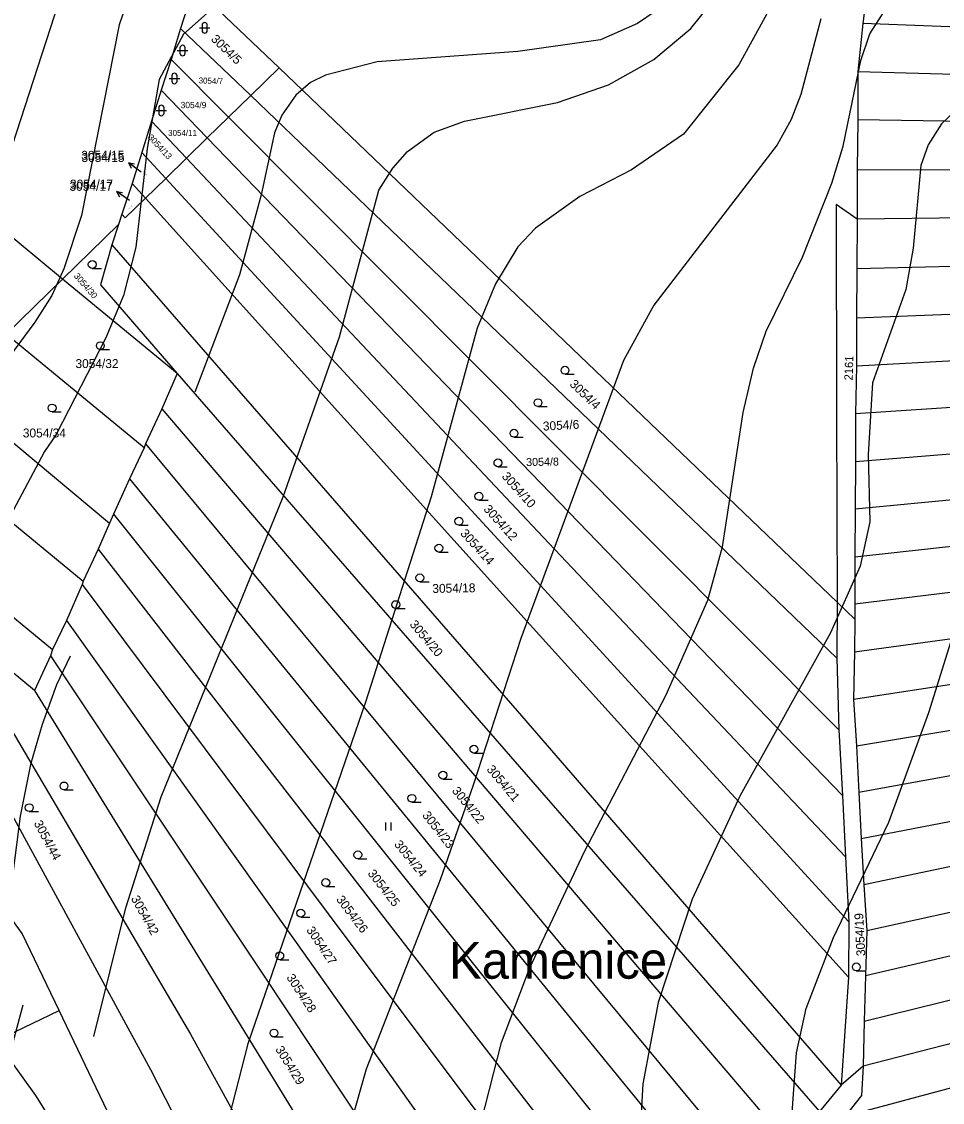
# Model space of a CAD drawing. Extents: x -555860 to -552701, y -1187050 to -1182291.
# Drawn here: x -554421.8 to -554246.1, y -1183192.6 to -1182986.4 of the extents above; entities that cross this region are included whole.
import ezdxf

# ---------------------------------------------------------------- set-up
doc = ezdxf.new("R2010")
doc.units = 0
for name, color, linetype in [('LEG_2b', 7, 'Continuous'), ('Level 16', 7, 'Continuous'), ('Level 25', 7, 'Continuous'), ('Level 40', 7, 'Continuous'), ('Level 41', 7, 'Continuous'), ('navrh_BV', 7, 'Continuous'), ('Parcelní čísla', 7, 'Continuous'), ('stav_BV', 7, 'Continuous')]:
    doc.layers.add(name, color=color, linetype=linetype)

msp = doc.modelspace()

# ---------------------------------------------------------------- linework, layer by layer
at = {"layer": 'Level 16'}
for p, q in [((-554398.97, -1183015.09), (-554401.38, -1183013.3)), ((-554401.38, -1183013.3), (-554400.28, -1183013.5)), ((-554401.38, -1183013.3), (-554400.88, -1183014.3)), ((-554401.21, -1183020.52), (-554403.66, -1183018.79)), ((-554403.66, -1183018.79), (-554402.55, -1183018.96)), ((-554403.66, -1183018.79), (-554403.13, -1183019.77))]:
    msp.add_line(p, q, dxfattribs=at)
at = {"layer": 'Level 25'}
for p, q in [((-554387.87, -1182987.55), (-554385.87, -1182987.55)), ((-554387.37, -1182987.05), (-554387.37, -1182988.05)), ((-554386.37, -1182988.05), (-554386.37, -1182987.05)), ((-554392.1, -1182991.88), (-554390.1, -1182991.88)), ((-554391.6, -1182991.38), (-554391.6, -1182992.38)), ((-554390.6, -1182992.38), (-554390.6, -1182991.38)), ((-554393.64, -1182997.2), (-554391.64, -1182997.2)), ((-554393.14, -1182996.7), (-554393.14, -1182997.7)), ((-554392.14, -1182997.7), (-554392.14, -1182996.7)), ((-554396.13, -1183003.31), (-554394.13, -1183003.31)), ((-554395.63, -1183002.81), (-554395.63, -1183003.81)), ((-554394.63, -1183003.81), (-554394.63, -1183002.81)), ((-554408.33, -1183033.45), (-554406.58, -1183033.45)), ((-554406.78, -1183048.93), (-554405.03, -1183048.93)), ((-554318.11, -1183053.63), (-554316.36, -1183053.63)), ((-554415.99, -1183060.83), (-554414.24, -1183060.83)), ((-554323.27, -1183059.81), (-554321.52, -1183059.81)), ((-554327.85, -1183065.65), (-554326.1, -1183065.65)), ((-554330.91, -1183071.3), (-554329.16, -1183071.3)), ((-554334.54, -1183077.67), (-554332.79, -1183077.67)), ((-554338.36, -1183082.44), (-554336.61, -1183082.44)), ((-554342.18, -1183087.57), (-554340.43, -1183087.57)), ((-554345.81, -1183093.23), (-554344.06, -1183093.23)), ((-554350.39, -1183098.35), (-554348.64, -1183098.35)), ((-554335.49, -1183125.94), (-554333.74, -1183125.94)), ((-554341.41, -1183130.89), (-554339.66, -1183130.89)), ((-554413.72, -1183132.95), (-554411.97, -1183132.95)), ((-554347.33, -1183135.31), (-554345.58, -1183135.31)), ((-554420.35, -1183137.09), (-554418.6, -1183137.09)), ((-554352.31, -1183140.67), (-554352.31, -1183139.17)), ((-554352.31, -1183140.67), (-554352.31, -1183139.17)), ((-554351.31, -1183140.67), (-554351.31, -1183139.17)), ((-554351.31, -1183140.67), (-554351.31, -1183139.17)), ((-554357.65, -1183146.09), (-554355.9, -1183146.09)), ((-554363.76, -1183151.39), (-554362.01, -1183151.39)), ((-554368.54, -1183157.23), (-554366.79, -1183157.23)), ((-554372.55, -1183165.36), (-554370.8, -1183165.36)), ((-554262.52, -1183167.48), (-554260.77, -1183167.48)), ((-554373.65, -1183180.1), (-554371.9, -1183180.1))]:
    msp.add_line(p, q, dxfattribs=at)
for centre in [(-554408.33, -1183032.7), (-554406.78, -1183048.18), (-554318.11, -1183052.88), (-554323.27, -1183059.06), (-554415.99, -1183060.08), (-554327.85, -1183064.9), (-554330.91, -1183070.55), (-554334.54, -1183076.92), (-554338.36, -1183081.69), (-554342.18, -1183086.82), (-554345.81, -1183092.48), (-554350.39, -1183097.6), (-554335.49, -1183125.19), (-554341.41, -1183130.14), (-554413.72, -1183132.2), (-554347.33, -1183134.56), (-554420.35, -1183136.34), (-554357.65, -1183145.34), (-554363.76, -1183150.64), (-554368.54, -1183156.48), (-554372.55, -1183164.61), (-554262.52, -1183166.73), (-554373.65, -1183179.35)]:
    msp.add_circle(centre, 0.75, dxfattribs=at)
for centre, start, end in [((-554386.87, -1182987.05), 0, 180), ((-554386.87, -1182988.05), 180, 359.9879), ((-554391.1, -1182991.38), 0, 180), ((-554391.1, -1182992.38), 180, 359.9879), ((-554392.64, -1182996.7), 0, 180), ((-554392.64, -1182997.7), 180, 359.9879), ((-554395.13, -1183002.81), 0, 180), ((-554395.13, -1183003.81), 180, 359.9879)]:
    msp.add_arc(centre, 0.5, start, end, dxfattribs=at)
at = {"layer": 'Level 40'}
for points in [[(-554399.53, -1182976.25), (-554403.2, -1182986.98), (-554410.4, -1183023.38), (-554413.78, -1183033.54), (-554416.04, -1183038.62), (-554419.29, -1183043.7), (-554443.42, -1183076.3), (-554449.63, -1183088.58), (-554452.17, -1183098.74)], [(-554269.28, -1182985.85), (-554273.09, -1183000.24), (-554274.93, -1183005.04), (-554277.61, -1183009.84), (-554301.17, -1183040.46), (-554306.96, -1183051.04), (-554326.51, -1183104.07), (-554335.61, -1183132.04), (-554341.96, -1183150.11), (-554356.07, -1183186.23), (-554367.64, -1183226.87), (-554368.34, -1183231.67), (-554368.06, -1183240.7), (-554367.22, -1183245.22), (-554364.39, -1183254.25), (-554363.41, -1183263.28), (-554364.25, -1183267.8), (-554378.93, -1183312.95), (-554381.42, -1183324.61)]]:
    msp.add_lwpolyline(points, dxfattribs=at)
at = {"layer": 'Level 41'}
for points in [[(-554215.47, -1182880.28), (-554220.74, -1182888.76), (-554234.99, -1182912.47), (-554251.36, -1182936.17), (-554262.37, -1182957.91), (-554273.66, -1182970.47), (-554278.59, -1182981.9), (-554278.88, -1182983.59), (-554284.95, -1182994.59), (-554295.53, -1183007.86), (-554305.41, -1183014.63), (-554315.29, -1183019.71), (-554323.75, -1183025.78), (-554327.14, -1183029.31), (-554331.37, -1183036.37), (-554334.9, -1183044.83), (-554343.65, -1183077.01), (-554356.21, -1183116.24), (-554378.65, -1183181.43), (-554382.17, -1183195.26), (-554386.69, -1183223.34)], [(-554411.53, -1182972.72), (-554426.06, -1183017.46), (-554428.32, -1183021.97), (-554439.04, -1183037.78), (-554456.82, -1183060.07), (-554462.6, -1183068.73), (-554467.55, -1183077.85), (-554471.67, -1183089.14)], [(-554265.75, -1183417.52), (-554269.14, -1183412.44), (-554271.68, -1183406.94), (-554275.21, -1183395.08), (-554276.2, -1183389.16), (-554277.61, -1183357.55), (-554277.89, -1183316.06), (-554276.2, -1183268.64), (-554275.77, -1183208.53), (-554273.94, -1183183.13), (-554272.1, -1183174.66), (-554266.88, -1183161.11), (-554256.3, -1183139.1), (-554248.68, -1183118.21), (-554240.64, -1183092.53), (-554229.77, -1183053.02), (-554223.14, -1183031.29), (-554216.93, -1183013.51), (-554214.1, -1183007.58), (-554197.45, -1182977.95)], [(-554408.05, -1183180.03), (-554401.93, -1183155.47), (-554395.16, -1183134.3), (-554371.87, -1183077.01), (-554361.15, -1183046.53), (-554353.65, -1183018.51), (-554350.99, -1183014.35), (-554348.17, -1183011.11), (-554343.08, -1183007.44), (-554337.3, -1183005.32), (-554319.52, -1183001.79), (-554309.78, -1182998.41), (-554301.17, -1182993.61), (-554294.12, -1182987.68), (-554290.17, -1182982.74)], [(-554335.61, -1183202.32), (-554330.24, -1183181.15), (-554324.88, -1183167.04), (-554314.41, -1183144.73), (-554298.78, -1183114.83), (-554290.87, -1183096.76), (-554288.05, -1183086.6), (-554284.1, -1183060.92), (-554282.12, -1183052.45), (-554279.72, -1183045.4), (-554272.81, -1183031.29), (-554267.17, -1183017.18), (-554265.05, -1183010.12), (-554261.66, -1182993.75), (-554259.97, -1182988.67), (-554255.59, -1182981.9)], [(-554386.41, -1182984.72), (-554390.91, -1182988.76), (-554395.58, -1182997.42), (-554397.84, -1183010.54), (-554400.04, -1183029.42), (-554402.35, -1183038.62), (-554405.74, -1183046.67), (-554415.2, -1183065.16), (-554417.45, -1183068.4), (-554432.13, -1183095.92)], [(-554300.92, -1182984.41), (-554304.28, -1182986.69), (-554311.33, -1182989.8), (-554327.14, -1182992.05), (-554353.95, -1182994.03), (-554363.83, -1182996.57), (-554366.65, -1182997.98), (-554369.47, -1183000.38), (-554372.16, -1183004.19), (-554373.57, -1183007.58), (-554376.11, -1183019.43), (-554380.2, -1183034.67), (-554388.72, -1183057.06)], [(-554237.67, -1182997.7), (-554246.28, -1183005.89), (-554248.82, -1183009.84), (-554250.23, -1183013.79), (-554251.64, -1183029.59), (-554253.05, -1183037.5), (-554259.4, -1183055.28), (-554260.25, -1183068.96), (-554259.97, -1183081.8), (-554261.8, -1183090.27), (-554267.45, -1183102.97), (-554284.66, -1183134.02), (-554293.83, -1183153.78), (-554300.33, -1183173.53), (-554303.29, -1183189.05), (-554304.84, -1183217.28), (-554304.01, -1183259.48), (-554305.69, -1183309), (-554305.41, -1183314.36), (-554306.25, -1183352.47), (-554308.65, -1183374.2), (-554312.32, -1183393.96), (-554312.32, -1183402.99), (-554310.63, -1183419.92)], [(-554412.51, -1183107.43), (-554415.18, -1183112.88), (-554417.88, -1183120.47), (-554420.13, -1183128.09), (-554422.11, -1183137.97), (-554423.8, -1183151.38)], [(-554421.57, -1183174.05), (-554424.65, -1183185.39)]]:
    msp.add_lwpolyline(points, dxfattribs=at)
at = {"layer": 'navrh_BV'}
for p, q in [((-554260.14, -1182977.6), (-554261.3, -1182986.71)), ((-554388.93, -1182979.65), (-554391.47, -1182987.64)), ((-554388.93, -1182979.65), (-554372.68, -1182995.2)), ((-554261.3, -1182986.71), (-554262.22, -1182995.89)), ((-554160.44, -1182990.72), (-554261.3, -1182986.71)), ((-554391.47, -1182987.64), (-554393.27, -1182993.57)), ((-554378.08, -1183000.47), (-554391.47, -1182987.64)), ((-554393.27, -1182993.57), (-554395.17, -1182999.46)), ((-554393.27, -1182993.57), (-554382.31, -1183004.59)), ((-554372.68, -1182995.2), (-554378.08, -1183000.47)), ((-554316.77, -1183048.71), (-554372.68, -1182995.2)), ((-554262.22, -1182995.89), (-554161.23, -1182998.55)), ((-554262.22, -1182995.89), (-554262.21, -1183005.1)), ((-554395.17, -1182999.46), (-554397, -1183005.38)), ((-554386.38, -1183008.56), (-554395.17, -1182999.46)), ((-554378.08, -1183000.47), (-554382.31, -1183004.59)), ((-554318.28, -1183057.8), (-554378.08, -1183000.47)), ((-554397, -1183005.38), (-554398.87, -1183011.31)), ((-554397, -1183005.38), (-554390.36, -1183012.44)), ((-554382.31, -1183004.59), (-554386.38, -1183008.56)), ((-554382.31, -1183004.59), (-554319.72, -1183067.46)), ((-554262.21, -1183005.1), (-554262.33, -1183014.59)), ((-554110.22, -1183007.26), (-554262.21, -1183005.1)), ((-554386.38, -1183008.56), (-554390.36, -1183012.44)), ((-554320.95, -1183076.29), (-554386.38, -1183008.56)), ((-554398.87, -1183011.31), (-554400.71, -1183017.23)), ((-554398.87, -1183011.31), (-554394.29, -1183016.28)), ((-554390.36, -1183012.44), (-554394.29, -1183016.28)), ((-554390.36, -1183012.44), (-554322.28, -1183084.74)), ((-554413.98, -1183035.48), (-554437.96, -1183015.71)), ((-554262.33, -1183014.59), (-554262.38, -1183024.08)), ((-554262.33, -1183014.59), (-554110.27, -1183014.77)), ((-554400.71, -1183017.23), (-554402.67, -1183023.1)), ((-554398.16, -1183020.05), (-554400.71, -1183017.23)), ((-554394.29, -1183016.28), (-554398.16, -1183020.05)), ((-554394.29, -1183016.28), (-554323.5, -1183093.22)), ((-554398.16, -1183020.05), (-554402.03, -1183023.82)), ((-554324.78, -1183101.44), (-554398.16, -1183020.05)), ((-554266.38, -1183021.27), (-554266.32, -1183061.49)), ((-554262.38, -1183024.08), (-554266.38, -1183021.27)), ((-554402.67, -1183023.1), (-554403.33, -1183025.09)), ((-554402.03, -1183023.82), (-554402.67, -1183023.1)), ((-554262.38, -1183024.08), (-554262.41, -1183033.48)), ((-554110.34, -1183022.21), (-554262.38, -1183024.08)), ((-554403.33, -1183025.09), (-554413.98, -1183035.48)), ((-554403.33, -1183025.09), (-554404.61, -1183028.97)), ((-554404.61, -1183028.97), (-554406.76, -1183036.58)), ((-554404.61, -1183028.97), (-554327.22, -1183117.86)), ((-554262.41, -1183033.48), (-554110.3, -1183029.44)), ((-554262.41, -1183033.48), (-554262.48, -1183042.92)), ((-554413.98, -1183035.48), (-554424.78, -1183046.02)), ((-554392.12, -1183053.5), (-554413.98, -1183035.48)), ((-554406.76, -1183036.58), (-554392.12, -1183053.5)), ((-554110.3, -1183036.89), (-554262.48, -1183042.92)), ((-554262.48, -1183042.92), (-554262.51, -1183052.04)), ((-554262.51, -1183052.04), (-554110.38, -1183043.76)), ((-554398.43, -1183067.7), (-554424.78, -1183046.02)), ((-554266.18, -1183097.12), (-554316.77, -1183048.71)), ((-554110.38, -1183050.83), (-554262.68, -1183061.22)), ((-554262.51, -1183052.04), (-554262.68, -1183061.22)), ((-554392.12, -1183053.5), (-554395.07, -1183060.24)), ((-554392.12, -1183053.5), (-554328.52, -1183126.56)), ((-554435.56, -1183056.53), (-554405.02, -1183082.07)), ((-554266.22, -1183107.83), (-554318.28, -1183057.8)), ((-554262.7, -1183070.3), (-554110.4, -1183057.7)), ((-554395.07, -1183060.24), (-554398.18, -1183066.91)), ((-554395.07, -1183060.24), (-554334.32, -1183131.46)), ((-554262.68, -1183061.22), (-554262.7, -1183070.3)), ((-554266.32, -1183061.49), (-554266.18, -1183097.12)), ((-554444.23, -1183064.98), (-554410.03, -1183093.15)), ((-554110.43, -1183064.66), (-554262.73, -1183079.38)), ((-554398.18, -1183066.91), (-554398.43, -1183067.7)), ((-554398.18, -1183066.91), (-554340.31, -1183136.67)), ((-554398.43, -1183067.7), (-554401.24, -1183073.58)), ((-554319.72, -1183067.46), (-554265.84, -1183121.47)), ((-554262.7, -1183070.3), (-554262.73, -1183079.38)), ((-554401.24, -1183073.58), (-554404.24, -1183080.31)), ((-554401.24, -1183073.58), (-554345.76, -1183141.38)), ((-554262.78, -1183088.46), (-554110.38, -1183071.66)), ((-554454.14, -1183074.65), (-554415.91, -1183106.18)), ((-554265.15, -1183134.01), (-554320.95, -1183076.29)), ((-554110.37, -1183078.66), (-554262.79, -1183097.54)), ((-554262.73, -1183079.38), (-554262.78, -1183088.46)), ((-554419.35, -1183113.97), (-554460.03, -1183080.39)), ((-554404.24, -1183080.31), (-554405.02, -1183082.07)), ((-554404.24, -1183080.31), (-554351.48, -1183146.31)), ((-554405.02, -1183082.07), (-554407.22, -1183087.05)), ((-554322.28, -1183084.74), (-554264.56, -1183145.73)), ((-554262.85, -1183106.63), (-554110.31, -1183085.52)), ((-554407.22, -1183087.05), (-554410.03, -1183093.15)), ((-554407.22, -1183087.05), (-554357.28, -1183151.36)), ((-554262.78, -1183088.46), (-554262.79, -1183097.54)), ((-554410.26, -1183093.77), (-554413.25, -1183100.66)), ((-554410.03, -1183093.15), (-554410.26, -1183093.77)), ((-554410.26, -1183093.77), (-554363.28, -1183156.61)), ((-554323.5, -1183093.22), (-554263.96, -1183158.1)), ((-554110.44, -1183092.52), (-554263.03, -1183115.7)), ((-554266.18, -1183097.12), (-554266.22, -1183107.83)), ((-554262.81, -1183100.35), (-554266.18, -1183097.12)), ((-554262.79, -1183097.54), (-554262.81, -1183100.35)), ((-554262.81, -1183100.35), (-554262.85, -1183106.63)), ((-554262.51, -1183124.53), (-554110.41, -1183099.26)), ((-554413.25, -1183100.66), (-554415.91, -1183106.18)), ((-554413.25, -1183100.66), (-554369.4, -1183162.07)), ((-554264.04, -1183168.71), (-554324.78, -1183101.44)), ((-554415.91, -1183106.18), (-554416.29, -1183107.38)), ((-554262.85, -1183106.63), (-554263.03, -1183115.7)), ((-554110.5, -1183106.12), (-554262.07, -1183133.43)), ((-554416.29, -1183107.38), (-554419.35, -1183113.97)), ((-554416.29, -1183107.38), (-554376.05, -1183167.74)), ((-554266.22, -1183107.83), (-554265.84, -1183121.47)), ((-554421.72, -1183160.34), (-554455.4, -1183113.91)), ((-554419.35, -1183113.97), (-554382.68, -1183173.5)), ((-554261.6, -1183142.23), (-554110.56, -1183112.89)), ((-554263.03, -1183115.7), (-554262.51, -1183124.53)), ((-554425.61, -1183118.38), (-554389.55, -1183179.54)), ((-554327.22, -1183117.86), (-554265.44, -1183189.31)), ((-554110.45, -1183119.64), (-554261.11, -1183151.06)), ((-554431.8, -1183122.76), (-554397.2, -1183186.28)), ((-554265.84, -1183121.47), (-554265.15, -1183134.01)), ((-554262.51, -1183124.53), (-554262.07, -1183133.43)), ((-554328.52, -1183126.56), (-554269.55, -1183194.34)), ((-554260.54, -1183159.81), (-554110.47, -1183126.42)), ((-554334.32, -1183131.46), (-554275.77, -1183200.15)), ((-554262.07, -1183133.43), (-554261.6, -1183142.23)), ((-554110.53, -1183133.26), (-554260.78, -1183168.45)), ((-554265.15, -1183134.01), (-554264.56, -1183145.73)), ((-554340.31, -1183136.67), (-554282.45, -1183206.33)), ((-554345.76, -1183141.38), (-554289.27, -1183210.49)), ((-554261.02, -1183177.06), (-554110.49, -1183140.09)), ((-554261.6, -1183142.23), (-554261.11, -1183151.06)), ((-554264.56, -1183145.73), (-554263.96, -1183158.1)), ((-554351.48, -1183146.31), (-554296.63, -1183214.93)), ((-554110.57, -1183146.81), (-554261.22, -1183185.67)), ((-554357.28, -1183151.36), (-554304.4, -1183219.61)), ((-554261.11, -1183151.06), (-554260.54, -1183159.81)), ((-554264.63, -1183195.2), (-554110.62, -1183153.65)), ((-554363.28, -1183156.61), (-554312.36, -1183224.47)), ((-554263.96, -1183158.1), (-554264.04, -1183168.71)), ((-554260.54, -1183159.81), (-554260.78, -1183168.45)), ((-554414.65, -1183175.07), (-554421.72, -1183160.34)), ((-554369.4, -1183162.07), (-554321.48, -1183229.67)), ((-554376.05, -1183167.74), (-554332.01, -1183234)), ((-554260.78, -1183168.45), (-554261.02, -1183177.06)), ((-554264.04, -1183168.71), (-554265.44, -1183189.31)), ((-554382.68, -1183173.5), (-554342.74, -1183238.53)), ((-554426.66, -1183180.83), (-554414.65, -1183175.07)), ((-554397.33, -1183211.12), (-554414.65, -1183175.07)), ((-554261.02, -1183177.06), (-554261.22, -1183185.67)), ((-554426.66, -1183180.83), (-554419.18, -1183191.24)), ((-554389.55, -1183179.54), (-554353, -1183245.92)), ((-554397.2, -1183186.28), (-554363.18, -1183253.13)), ((-554261.22, -1183185.67), (-554265.44, -1183189.31)), ((-554261.22, -1183185.67), (-554261.55, -1183191.26)), ((-554265.44, -1183189.31), (-554269.55, -1183194.34)), ((-554419.18, -1183191.24), (-554400.25, -1183221.01)), ((-554261.55, -1183191.26), (-554264.63, -1183195.2))]:
    msp.add_line(p, q, dxfattribs=at)
at = {"layer": 'stav_BV'}
for p, q in [((-554398.97, -1183015.09), (-554401.37, -1183013.28)), ((-554401.37, -1183013.28), (-554400.27, -1183013.49)), ((-554401.37, -1183013.28), (-554400.87, -1183014.29)), ((-554401.21, -1183020.52), (-554403.67, -1183018.8)), ((-554403.67, -1183018.8), (-554402.56, -1183018.96)), ((-554403.67, -1183018.8), (-554403.14, -1183019.78))]:
    msp.add_line(p, q, dxfattribs=at)

# ---------------------------------------------------------------- texts
at = {"layer": 'LEG_2b'}
for s, height, rotation, p in [('3054/5', 1.7, 316, (-554385.79, -1182989.84)), ('3054/7', 1.139, 358, (-554388.04, -1182998.14)), ('3054/13', 1.2, 313, (-554397.83, -1183008.52)), ('3054/15', 0.2, 312, (-554398.74, -1183014.99)), ('3054/17', 0.2, 44, (-554401.36, -1183022.2)), ('3054/30', 1.2, 311, (-554411.92, -1183034.95)), ('2161', 1.6, 88, (-554263.23, -1183054.85)), ('3054/4', 1.7, 316, (-554317.36, -1183055.68)), ('3054/6', 1.7, 3, (-554322.29, -1183064.4)), ('3054/8', 1.53, 1, (-554325.52, -1183071.17)), ('3054/10', 1.7, 312, (-554330.29, -1183073.21)), ('3054/12', 1.7, 312, (-554333.77, -1183079.46)), ('3054/14', 1.7, 312, (-554338.2, -1183084.1)), ('3054/18', 1.7, 1, (-554343.41, -1183095.38)), ('3054/20', 1.7, 310, (-554347.86, -1183101.42)), ('3054/21', 1.7, 310, (-554333.16, -1183129.08)), ('3054/22', 1.7, 309, (-554339.78, -1183133.17)), ('3054/23', 1.7, 308, (-554345.45, -1183137.83)), ('3054/44', 1.7, 298, (-554419.53, -1183139.3)), ('3054/24', 1.7, 309, (-554350.81, -1183143.38)), ('3054/25', 1.7, 308, (-554355.86, -1183148.92)), ('3054/42', 1.7, 299, (-554400.99, -1183153.67)), ('3054/26', 1.7, 307, (-554361.86, -1183153.88)), ('3054/19', 1.7, 93, (-554260.78, -1183164.63)), ('3054/27', 1.7, 304, (-554367.55, -1183159.7)), ('3054/28', 1.7, 303, (-554371.34, -1183168.74)), ('3054/29', 1.7, 302, (-554373.46, -1183182.45))]:
    msp.add_text(s, height=height, rotation=rotation, dxfattribs=at).set_placement(p)
for s, height, p in [('3054/9', 1.2, (-554391.46, -1183002.87)), ('3054/11', 1.139, (-554393.85, -1183008.16)), ('3054/15', 1.7, (-554410.38, -1183013.14)), ('3054/17', 1.7, (-554412.67, -1183018.64)), ('3054/32', 1.7, (-554411.53, -1183052.46)), ('3054/34', 1.7, (-554421.57, -1183065.7))]:
    msp.add_text(s, height=height, dxfattribs=at).set_placement(p)
at = {"layer": 'Level 16'}
for s, p in [('3054/15', (-554410.43, -1183012.71)), ('3054/17', (-554412.57, -1183018.21))]:
    msp.add_text(s, height=1.7, dxfattribs=at).set_placement(p)
at = {"layer": 'Parcelní čísla'}
msp.add_text('Kamenice', height=7, dxfattribs=at).set_placement((-554340.25, -1183168.98))

doc.saveas('drawing.dxf')
